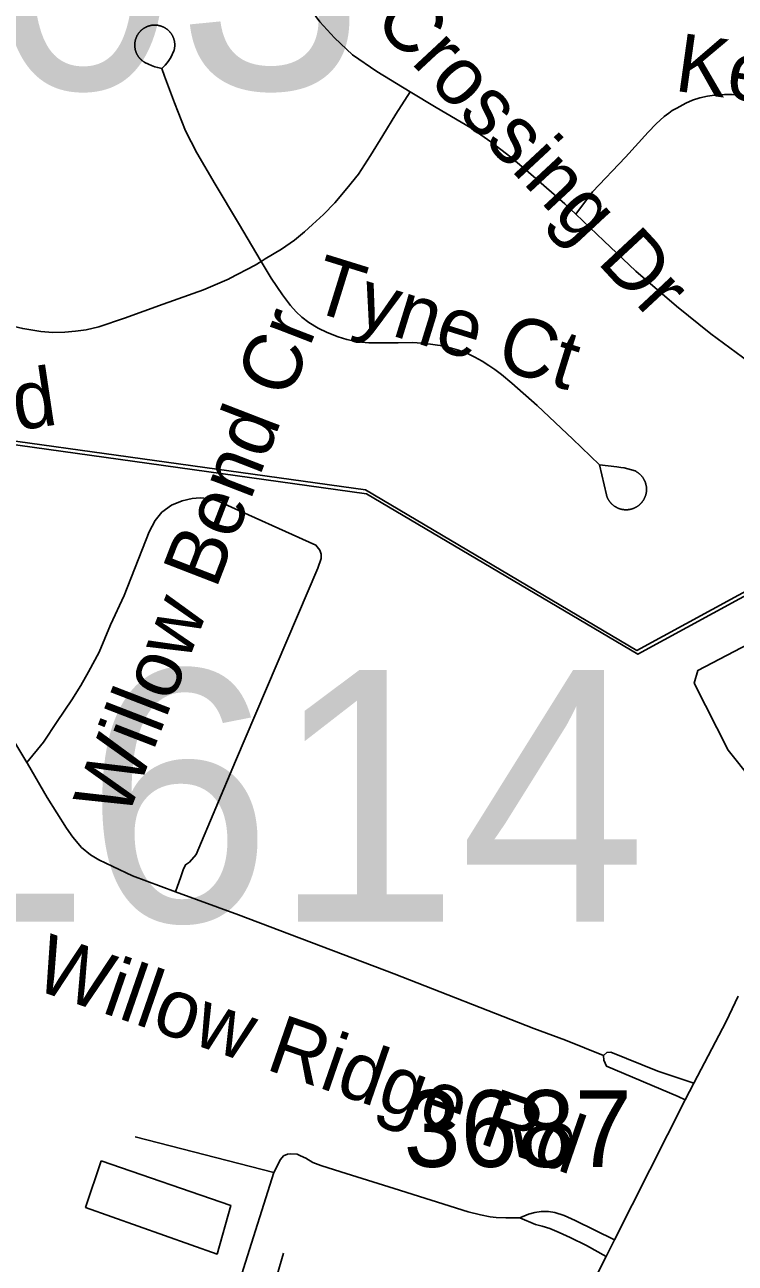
# Model space of a CAD drawing. Extents: x 1383679 to 1536984, y 460658 to 651027.
# Drawn here: x 1440144 to 1441302, y 493982 to 496001 of the extents above; entities that cross this region are included whole.
import ezdxf

# ---------------------------------------------------------------- set-up
doc = ezdxf.new("R2010")
doc.units = 0
for name, color, linetype in [('Default', 7, 'Continuous'), ('Exist Boundary Political City Limit New', 7, 'Continuous'), ('Exist Cultural Warehouse Building Footprint', 7, 'Continuous'), ('Exist Road Non-System Type 51', 7, 'Continuous'), ('Exist Road Non-System Type 51 Label', 7, 'Continuous'), ('Exist Road Primary Interstate Structure Cantilever Sign Number Label', 7, 'Continuous'), ('Exist Road Secondary Structure Standard Bridge Number Label', 7, 'Continuous'), ('Exist Road Secondary Type 51 Attributed', 7, 'Continuous'), ('Exist Road Secondary Type 51 Number Label', 7, 'Continuous'), ('Map Preparation Boundary City Limit Buffer Line', 7, 'Continuous')]:
    doc.layers.add(name, color=color, linetype=linetype)

msp = doc.modelspace()

# ---------------------------------------------------------------- linework, layer by layer
at = {"layer": 'Default'}
msp.add_lwpolyline([(1443702.8, 495600.8), (1443701.1, 495606.9), (1443370.4, 495490.8), (1442703.9, 495470.9), (1442286.1, 495607.2), (1442090.2, 495272.1), (1441760.9, 495395.9), (1441718.2, 495295.3), (1441141.2, 494981.2), (1440699, 495242.9), (1439705.9, 495381.2), (1439606.1, 495357.7), (1439022.6, 495297.1), (1438675.1, 495250.5)], dxfattribs=at)
at = {"layer": 'Exist Boundary Political City Limit New'}
for points in [[(1443702.8, 495600.8), (1443701.1, 495606.9), (1443370.4, 495490.8), (1442703.9, 495470.9), (1442286.1, 495607.2), (1442090.2, 495272.1), (1441760.9, 495395.9), (1441718.2, 495295.3), (1441141.2, 494981.2), (1440699, 495242.9), (1439705.9, 495381.2), (1439606.1, 495357.7), (1439022.6, 495297.1), (1438675.1, 495250.5)], [(1438675.1, 495250.5), (1438677, 495244.4), (1439024.2, 495291), (1439607.8, 495351.5), (1439707.4, 495375.1), (1440700.6, 495236.8), (1441142.9, 494975), (1441719.9, 495289.2), (1441762.5, 495389.7), (1442091.9, 495265.9), (1442287.8, 495601), (1442705.5, 495464.7), (1443372, 495484.7), (1443702.8, 495600.8)]]:
    msp.add_lwpolyline(points, dxfattribs=at)
at = {"layer": 'Exist Cultural Warehouse Building Footprint'}
msp.add_lwpolyline([(1440268.4, 494149.2), (1440242.8, 494073.1), (1440457.3, 493997.1), (1440479.7, 494076.3), (1440268.4, 494149.2)], dxfattribs=at)
at = {"layer": 'Exist Road Non-System Type 51'}
for points in [[(1440566.5, 496369.6), (1440561.4, 496331.6), (1440552.8, 496274.8), (1440549.4, 496237.5), (1440548.9, 496209.8), (1440551.5, 496180), (1440555, 496155.3), (1440563.2, 496124.7), (1440576.5, 496087.2), (1440589, 496059), (1440605.1, 496032.6), (1440624.9, 496005.9), (1440648.8, 495980), (1440678.1, 495952.5), (1440717.5, 495924.9), (1440772.1, 495891.9)], [(1440363, 496000), (1440362.4, 496000.1), (1440361.9, 496000.2), (1440361.3, 496000.3), (1440360.8, 496000.4), (1440360.2, 496000.5), (1440359.6, 496000.6), (1440359.1, 496000.6), (1440358.5, 496000.7), (1440357.9, 496000.7), (1440357.4, 496000.8), (1440356.8, 496000.8), (1440356.2, 496000.8), (1440355.7, 496000.8), (1440355.1, 496000.8), (1440354.5, 496000.8), (1440354, 496000.8), (1440353.4, 496000.7), (1440352.8, 496000.7), (1440352.3, 496000.6), (1440351.7, 496000.6), (1440351.2, 496000.5), (1440350.6, 496000.4), (1440350, 496000.3), (1440349.5, 496000.2), (1440348.9, 496000.1), (1440348.4, 496000), (1440347.8, 495999.8), (1440347.3, 495999.7), (1440346.7, 495999.5), (1440346.2, 495999.4), (1440345.6, 495999.2), (1440345.1, 495999), (1440344.6, 495998.8), (1440344, 495998.6), (1440343.5, 495998.4), (1440343, 495998.2), (1440342.4, 495998), (1440341.9, 495997.8), (1440341.4, 495997.5), (1440340.9, 495997.3), (1440340.4, 495997), (1440339.9, 495996.7), (1440339.4, 495996.4), (1440338.9, 495996.2), (1440338.4, 495995.9), (1440338, 495995.6), (1440337.5, 495995.2), (1440337, 495994.9), (1440336.6, 495994.6), (1440336.1, 495994.3), (1440335.6, 495993.9), (1440335.2, 495993.6), (1440334.8, 495993.2), (1440334.3, 495992.8), (1440333.9, 495992.5), (1440333.5, 495992.1), (1440333.1, 495991.7), (1440332.7, 495991.3), (1440332.3, 495990.9), (1440331.9, 495990.5), (1440331.5, 495990), (1440331.1, 495989.6), (1440330.8, 495989.2), (1440330.4, 495988.8), (1440330, 495988.3), (1440329.7, 495987.9), (1440329.4, 495987.4), (1440329, 495986.9), (1440328.7, 495986.5), (1440328.4, 495986), (1440328.1, 495985.5), (1440327.8, 495985), (1440327.5, 495984.6), (1440327.2, 495984.1), (1440326.9, 495983.6), (1440326.7, 495983.1), (1440326.4, 495982.5), (1440326.2, 495982), (1440325.9, 495981.5), (1440325.7, 495981), (1440325.5, 495980.5), (1440325.3, 495979.9), (1440325.1, 495979.4), (1440324.9, 495978.9), (1440324.7, 495978.3), (1440324.5, 495977.8), (1440324.4, 495977.3), (1440324.2, 495976.7), (1440324.1, 495976.2), (1440323.9, 495975.6), (1440323.8, 495975.1), (1440323.7, 495974.5), (1440323.6, 495973.9), (1440323.5, 495973.4), (1440323.4, 495972.8), (1440323.3, 495972.3), (1440323.3, 495971.7), (1440323.2, 495971.1), (1440323.2, 495970.6)], [(1440367.4, 495930.1), (1440372.6, 495935.3), (1440375.8, 495939), (1440378.8, 495942.8), (1440382, 495948.1), (1440386.9, 495958.8), (1440387.1, 495959.4), (1440387.2, 495959.9), (1440387.4, 495960.5), (1440387.5, 495961), (1440387.6, 495961.6), (1440387.7, 495962.1), (1440387.8, 495962.7), (1440387.9, 495963.2), (1440388, 495963.8), (1440388.1, 495964.4), (1440388.1, 495964.9), (1440388.2, 495965.5), (1440388.2, 495966.1), (1440388.3, 495966.6), (1440388.3, 495967.2), (1440388.3, 495967.8), (1440388.3, 495968.3), (1440388.3, 495968.9), (1440388.3, 495969.5), (1440388.2, 495970), (1440388.2, 495970.6), (1440388.2, 495971.2), (1440388.1, 495971.7), (1440388, 495972.3), (1440388, 495972.9), (1440387.9, 495973.4), (1440387.8, 495974), (1440387.7, 495974.5), (1440387.6, 495975.1), (1440387.4, 495975.6), (1440387.3, 495976.2), (1440387.2, 495976.7), (1440387, 495977.3), (1440386.8, 495977.8), (1440386.7, 495978.4), (1440386.5, 495978.9), (1440386.3, 495979.5), (1440386.1, 495980), (1440385.9, 495980.5), (1440385.7, 495981), (1440385.4, 495981.6), (1440385.2, 495982.1), (1440385, 495982.6), (1440384.7, 495983.1), (1440384.4, 495983.6), (1440384.2, 495984.1), (1440383.9, 495984.6), (1440383.6, 495985.1), (1440383.3, 495985.6), (1440383, 495986), (1440382.7, 495986.5), (1440382.4, 495987), (1440382, 495987.4), (1440381.7, 495987.9), (1440381.3, 495988.3), (1440381, 495988.8), (1440380.6, 495989.2), (1440380.2, 495989.6), (1440379.9, 495990.1), (1440379.5, 495990.5), (1440379.1, 495990.9), (1440378.7, 495991.3), (1440378.3, 495991.7), (1440377.9, 495992.1), (1440377.5, 495992.5), (1440377, 495992.8), (1440376.6, 495993.2), (1440376.2, 495993.6), (1440375.7, 495993.9), (1440375.3, 495994.3), (1440374.8, 495994.6), (1440374.3, 495994.9), (1440373.9, 495995.3), (1440373.4, 495995.6), (1440372.9, 495995.9), (1440372.4, 495996.2), (1440371.9, 495996.5), (1440371.5, 495996.7), (1440371, 495997), (1440370.5, 495997.3), (1440369.9, 495997.5), (1440369.4, 495997.8), (1440368.9, 495998), (1440368.4, 495998.2), (1440367.9, 495998.4), (1440367.3, 495998.7), (1440366.8, 495998.8), (1440366.3, 495999), (1440365.7, 495999.2), (1440365.2, 495999.4), (1440364.6, 495999.5), (1440364.1, 495999.7), (1440363.5, 495999.8), (1440363, 496000)], [(1440323.2, 495970.6), (1440323.1, 495970), (1440323.1, 495969.4), (1440323.1, 495968.9), (1440323.1, 495968.3), (1440323.1, 495967.7), (1440323.1, 495967.2), (1440323.1, 495966.6), (1440323.2, 495966), (1440323.2, 495965.5), (1440323.3, 495964.9), (1440323.3, 495964.3), (1440323.4, 495963.8), (1440323.5, 495963.2), (1440323.6, 495962.6), (1440323.7, 495962.1), (1440323.8, 495961.5), (1440323.9, 495961), (1440324, 495960.4), (1440324.2, 495959.9), (1440324.3, 495959.3), (1440324.5, 495958.8), (1440324.7, 495958.2), (1440324.8, 495957.7), (1440325, 495957.2), (1440325.2, 495956.6), (1440325.4, 495956.1), (1440325.6, 495955.6), (1440325.9, 495955.1), (1440326.1, 495954.5), (1440326.3, 495954), (1440326.6, 495953.5), (1440326.8, 495953), (1440327.1, 495952.5), (1440327.4, 495952), (1440327.7, 495951.5), (1440328, 495951), (1440328.3, 495950.6), (1440328.6, 495950.1), (1440328.9, 495949.6), (1440329.2, 495949.2), (1440329.6, 495948.7), (1440329.9, 495948.2), (1440330.3, 495947.8), (1440330.6, 495947.4), (1440331, 495946.9), (1440331.4, 495946.5), (1440331.7, 495946.1), (1440332.1, 495945.7), (1440332.5, 495945.3), (1440332.9, 495944.9), (1440333.3, 495944.5), (1440333.8, 495944.1), (1440334.2, 495943.7), (1440334.6, 495943.3), (1440335.1, 495943), (1440335.5, 495942.6), (1440335.9, 495942.3), (1440336.4, 495941.9), (1440336.9, 495941.6), (1440337.3, 495941.3), (1440337.8, 495941), (1440338.3, 495940.6), (1440338.8, 495940.3), (1440339.2, 495940.1), (1440339.7, 495939.8), (1440345.4, 495936.9), (1440350.2, 495934.9), (1440355.7, 495932.9), (1440360.5, 495931.6), (1440367.4, 495930.1)], [(1440529.2, 495615.6), (1440492.3, 495677.9), (1440454, 495741.5), (1440424.4, 495792.6), (1440406, 495828.4), (1440387.6, 495873.9), (1440371.8, 495917.7), (1440367.4, 495930.1)], [(1440529.2, 495615.6), (1440535.4, 495619.6), (1440562.5, 495635.5), (1440583.4, 495650.1), (1440600, 495663.5), (1440612.9, 495675.5), (1440630.8, 495691.9), (1440649.3, 495711.1), (1440668.9, 495734.3), (1440688, 495757.8), (1440707.4, 495788.4), (1440727.5, 495820.9), (1440748.5, 495855.4), (1440772.1, 495891.9)], [(1440772.1, 495891.9), (1440814.2, 495866.5), (1440870.6, 495833.2), (1440903.4, 495810.3), (1440936.1, 495785.4), (1440972.2, 495754.6), (1441024.2, 495709.6), (1441042, 495692.6)], [(1441042, 495692.6), (1441069.2, 495728.7), (1441123.2, 495785.4), (1441159.9, 495826), (1441173.1, 495839.9), (1441185.9, 495851.5), (1441193.5, 495857.4), (1441198.9, 495861.3), (1441206.7, 495865.6), (1441221.1, 495873.5), (1441232.3, 495878.3), (1441244.2, 495882), (1441256.6, 495885), (1441271.9, 495887.2), (1441284.2, 495887.8), (1441296.9, 495887.8), (1441306.1, 495887)], [(1441042, 495692.6), (1441087.4, 495648.9), (1441139.8, 495599.4), (1441205.9, 495542.5), (1441261.8, 495497.5), (1441324.1, 495451.6), (1441391.7, 495405.1), (1441458.4, 495358.2), (1441503.7, 495323.7), (1441531.4, 495300.9), (1441556.4, 495274.6), (1441584.2, 495243), (1441611.1, 495207.1), (1441629.6, 495176.9), (1441646.8, 495142.9), (1441649.7, 495135.4)], [(1439990.5, 495601.8), (1440009, 495580.2), (1440013.5, 495575), (1440027.9, 495561.4), (1440042.1, 495550.6), (1440061, 495537.5), (1440076, 495528.9), (1440097.8, 495519.1), (1440119.3, 495511.2), (1440140.4, 495506.1), (1440169.9, 495501.4), (1440189.6, 495499.8), (1440209.2, 495500.2), (1440226.3, 495501.6), (1440244.1, 495504.1), (1440264.6, 495508.9), (1440306.6, 495523.2), (1440369.3, 495545.6), (1440434.9, 495569.4), (1440477, 495587.3), (1440477.6, 495587.5), (1440519.4, 495609.2), (1440529.2, 495615.6)], [(1441080.3, 495283.9), (1441036.7, 495326.1), (1441027.8, 495334.5), (1440978.7, 495380.4), (1440937.8, 495417.2), (1440921, 495431.1), (1440909.8, 495439), (1440900.1, 495445.9), (1440889.1, 495452.7), (1440877.6, 495459.5), (1440866.4, 495464.6), (1440850.7, 495470.6), (1440839.5, 495474.3), (1440824.8, 495477.7), (1440797, 495481.8), (1440776.1, 495483.1), (1440752.2, 495482.8), (1440724.6, 495482.6), (1440704.4, 495482.7), (1440686.4, 495484.5), (1440668.5, 495488.4), (1440654.6, 495492.6), (1440636.8, 495499.6), (1440622, 495506.5), (1440606.6, 495515.8), (1440595.4, 495524.6), (1440586.1, 495533.4), (1440577.1, 495543.7), (1440563.8, 495560.8), (1440545.5, 495588.3), (1440542.2, 495593.8), (1440529.2, 495615.6)], [(1441080.3, 495283.9), (1441108.9, 495280.8), (1441115.5, 495279.7), (1441121, 495279), (1441138.5, 495273.8), (1441139.1, 495273.6), (1441139.6, 495273.3), (1441140.1, 495273), (1441140.6, 495272.7), (1441141.1, 495272.4), (1441141.6, 495272.1), (1441142.1, 495271.8), (1441142.6, 495271.5), (1441143, 495271.2), (1441143.5, 495270.8), (1441144, 495270.5), (1441144.4, 495270.1), (1441144.9, 495269.8), (1441145.3, 495269.4), (1441145.8, 495269), (1441146.2, 495268.7), (1441146.6, 495268.3), (1441147, 495267.9), (1441147.5, 495267.5), (1441147.9, 495267), (1441148.3, 495266.6), (1441148.7, 495266.2), (1441149, 495265.8), (1441149.4, 495265.3), (1441149.8, 495264.9), (1441150.1, 495264.4), (1441150.5, 495264), (1441150.8, 495263.5), (1441151.2, 495263), (1441151.5, 495262.5), (1441151.8, 495262), (1441152.1, 495261.6), (1441152.4, 495261.1), (1441152.7, 495260.6), (1441153, 495260.1), (1441153.3, 495259.6), (1441153.6, 495259), (1441153.8, 495258.5), (1441154.1, 495258), (1441154.3, 495257.5), (1441154.5, 495256.9), (1441154.8, 495256.4), (1441155, 495255.9), (1441155.2, 495255.3), (1441155.4, 495254.8), (1441155.6, 495254.2), (1441155.7, 495253.7), (1441155.9, 495253.1), (1441156, 495252.6), (1441156.2, 495252), (1441156.3, 495251.4), (1441156.5, 495250.9), (1441156.6, 495250.3), (1441156.7, 495249.7), (1441156.8, 495249.2), (1441156.9, 495248.6), (1441156.9, 495248), (1441157, 495247.4), (1441157.1, 495246.9), (1441157.1, 495246.3), (1441157.1, 495245.7), (1441157.2, 495245.1), (1441157.2, 495244.5), (1441157.2, 495244), (1441157.2, 495243.4), (1441157.2, 495242.8), (1441157.1, 495242.2), (1441157.1, 495241.6), (1441157.1, 495241.1), (1441157, 495240.5), (1441157, 495239.9), (1441156.9, 495239.3), (1441156.8, 495238.8), (1441156.7, 495238.2), (1441156.6, 495237.6), (1441156.5, 495237.1), (1441156.4, 495236.5), (1441156.2, 495235.9), (1441156.1, 495235.4), (1441155.9, 495234.8), (1441155.8, 495234.2), (1441155.6, 495233.7), (1441155.4, 495233.1), (1441155.2, 495232.6), (1441155, 495232.1), (1441154.8, 495231.5), (1441154.6, 495231), (1441154.4, 495230.4), (1441154.1, 495229.9), (1441153.9, 495229.4), (1441153.6, 495228.9), (1441153.3, 495228.4), (1441153.1, 495227.8), (1441152.8, 495227.3), (1441152.5, 495226.8)], [(1441102.7, 495218.1), (1441102.2, 495218.5), (1441101.8, 495218.9), (1441101.4, 495219.2), (1441100.9, 495219.6), (1441100.5, 495220), (1441100.1, 495220.5), (1441099.7, 495220.9), (1441099.3, 495221.3), (1441098.9, 495221.7), (1441098.5, 495222.2), (1441098.2, 495222.6), (1441097.8, 495223.1), (1441097.4, 495223.5), (1441097.1, 495224), (1441096.8, 495224.4), (1441096.4, 495224.9), (1441096.1, 495225.4), (1441095.8, 495225.9), (1441095.5, 495226.4), (1441095.2, 495226.9), (1441094.9, 495227.4), (1441094.6, 495227.9), (1441094.3, 495228.4), (1441094, 495228.9), (1441093.8, 495229.4), (1441093.5, 495229.9), (1441093.3, 495230.5), (1441093.1, 495231), (1441092.9, 495231.5), (1441092.6, 495232.1), (1441092.4, 495232.6), (1441092.3, 495233.2), (1441092.1, 495233.7), (1441091.9, 495234.3), (1441091.7, 495234.8), (1441080.3, 495283.9)], [(1440146.9, 494798.5), (1440174.2, 494831.7), (1440196.8, 494865.4), (1440220.6, 494900.5), (1440235, 494923.9), (1440247.5, 494946.4), (1440264.9, 494978.4), (1440283.8, 495022.9), (1440305.7, 495070.6), (1440346.7, 495174.7), (1440356.4, 495193), (1440367.3, 495206.5), (1440383, 495217.9), (1440400.6, 495225), (1440416.8, 495228.7), (1440429.9, 495230.2), (1440447.7, 495228.2), (1440458.9, 495224.4), (1440618.3, 495152.6), (1440624.7, 495144.9), (1440626.9, 495138), (1440626.7, 495130.9), (1440621.3, 495115.2), (1440487.4, 494800.8), (1440423.2, 494648.5), (1440412.2, 494636), (1440405.8, 494631.8), (1440401.9, 494623.6), (1440398.3, 494612.2), (1440389.6, 494587.7)], [(1441152.5, 495226.8), (1441152.2, 495226.3), (1441151.9, 495225.9), (1441151.6, 495225.4), (1441151.2, 495224.9), (1441150.9, 495224.4), (1441150.6, 495223.9), (1441150.2, 495223.5), (1441149.9, 495223), (1441149.5, 495222.6), (1441149.1, 495222.1), (1441148.7, 495221.7), (1441148.3, 495221.3), (1441147.9, 495220.9), (1441147.5, 495220.4), (1441147.1, 495220), (1441146.7, 495219.6), (1441146.3, 495219.2), (1441145.9, 495218.8), (1441145.4, 495218.5), (1441145, 495218.1), (1441144.5, 495217.7), (1441144.1, 495217.4), (1441143.6, 495217), (1441143.1, 495216.7), (1441142.6, 495216.4), (1441142.2, 495216), (1441141.7, 495215.7), (1441141.2, 495215.4), (1441140.7, 495215.1), (1441140.2, 495214.8), (1441139.7, 495214.6), (1441139.2, 495214.3), (1441138.6, 495214), (1441138.1, 495213.8), (1441137.6, 495213.5), (1441137.1, 495213.3), (1441136.5, 495213.1), (1441136, 495212.8), (1441135.5, 495212.6), (1441134.9, 495212.4), (1441134.4, 495212.3), (1441133.8, 495212.1), (1441133.3, 495211.9), (1441132.7, 495211.7), (1441132.1, 495211.6), (1441131.6, 495211.5), (1441131, 495211.3), (1441130.4, 495211.2), (1441129.9, 495211.1), (1441129.3, 495211), (1441128.7, 495210.9), (1441128.2, 495210.8), (1441127.6, 495210.8), (1441127, 495210.7), (1441126.4, 495210.6), (1441125.9, 495210.6), (1441125.3, 495210.6), (1441124.7, 495210.6), (1441124.1, 495210.5), (1441123.5, 495210.5), (1441123, 495210.6), (1441122.4, 495210.6), (1441121.8, 495210.6), (1441121.2, 495210.7), (1441120.6, 495210.7), (1441120.1, 495210.8), (1441119.5, 495210.8), (1441118.9, 495210.9), (1441118.3, 495211), (1441117.8, 495211.1), (1441117.2, 495211.2), (1441116.6, 495211.3), (1441116.1, 495211.5), (1441115.5, 495211.6), (1441114.9, 495211.8), (1441114.4, 495211.9), (1441113.8, 495212.1), (1441113.3, 495212.3), (1441112.7, 495212.4), (1441112.2, 495212.6), (1441111.6, 495212.9), (1441111.1, 495213.1), (1441110.6, 495213.3), (1441110, 495213.5), (1441109.5, 495213.8), (1441109, 495214), (1441108.5, 495214.3), (1441108, 495214.6), (1441107.5, 495214.8), (1441107, 495215.1), (1441106.5, 495215.4), (1441106, 495215.7), (1441105.5, 495216.1), (1441105, 495216.4), (1441104.5, 495216.7), (1441104.1, 495217), (1441103.6, 495217.4), (1441103.1, 495217.7), (1441102.7, 495218.1)], [(1441441.2, 494622.5), (1441404, 494676.2), (1441470.1, 494717.5), (1441647.5, 494789.7), (1441591.8, 494994.1), (1441463.9, 495049.9), (1441383.4, 495023), (1441241, 494948.7), (1441234.8, 494928.1), (1441290.5, 494818.6), (1441404, 494676.2)], [(1440146.9, 494798.5), (1440124.4, 494836.7), (1440121.6, 494844.8), (1440118.1, 494859), (1440116.6, 494868.5)], [(1440389.6, 494587.7), (1440319.5, 494613.6), (1440287.4, 494628.7), (1440264.4, 494639.7), (1440250.7, 494648.1), (1440236.3, 494660.1), (1440222.1, 494676.6), (1440211.6, 494691.5), (1440180.4, 494741.7), (1440148, 494796.7), (1440146.9, 494798.5)], [(1441087.2, 494320.9), (1441025.4, 494346), (1440973.5, 494365), (1440746, 494453.9), (1440491.9, 494550.1), (1440389.6, 494587.7)], [(1441234.5, 494275.9), (1441175.5, 494295.2), (1441098.9, 494326.2), (1441092.4, 494325.6), (1441087.2, 494320.9)], [(1441087.2, 494320.9), (1441087.5, 494313.1), (1441091.8, 494303.6), (1441208.7, 494253.8), (1441220.3, 494248.8)], [(1440549.7, 494129.8), (1440323.7, 494188.1)], [(1440549.7, 494129.8), (1440560.7, 494151.5), (1440565.6, 494157.3), (1440571.9, 494160.1), (1440577.5, 494160.5), (1440587.6, 494159.9), (1440593.4, 494157.5), (1440601.7, 494153.2), (1440613.3, 494146.5), (1440626.2, 494141.6), (1440658.7, 494131.3), (1440746.1, 494104), (1440866.4, 494066.2), (1440886.6, 494060.8), (1440902.5, 494057.6), (1440912.2, 494056.8), (1440928.1, 494056.1), (1440950.8, 494056.3)], [(1440549.7, 494129.8), (1440500.5, 493973.8), (1440465.6, 493861.7), (1440520.4, 493844.2), (1440565.3, 493998.7)], [(1440950.8, 494056.3), (1440965, 494062.1), (1440974.9, 494065.1), (1440985.4, 494066.4), (1440997.5, 494066.4), (1441008, 494065.1), (1441022.8, 494060), (1441041.1, 494052), (1441105.1, 494020.4)], [(1441091.2, 493992.9), (1441059.6, 494010.8), (1441032.7, 494024.1), (1441014.7, 494032.5), (1440999.6, 494038.5), (1440987.2, 494042.4), (1440976.2, 494045.2), (1440950.8, 494056.3)]]:
    msp.add_lwpolyline(points, dxfattribs=at)
at = {"layer": 'Exist Road Secondary Type 51 Attributed'}
msp.add_lwpolyline([(1441077.3, 493965.3), (1441091.2, 493992.9), (1441105.1, 494020.4), (1441220.3, 494248.8), (1441234.5, 494275.9), (1441287, 494376.2), (1441306.5, 494417.6)], dxfattribs=at)
at = {"layer": 'Map Preparation Boundary City Limit Buffer Line'}
for points in [[(1443702.8, 495600.8), (1443701.1, 495606.9), (1443370.4, 495490.8), (1442703.9, 495470.9), (1442286.1, 495607.2), (1442090.2, 495272.1), (1441760.9, 495395.9), (1441718.2, 495295.3), (1441141.2, 494981.2), (1440699, 495242.9), (1439705.9, 495381.2), (1439606.1, 495357.7), (1439022.6, 495297.1), (1438675.1, 495250.5)], [(1443702.8, 495600.8), (1443701.1, 495606.9), (1443370.4, 495490.8), (1442703.9, 495470.9), (1442286.1, 495607.2), (1442090.2, 495272.1), (1441760.9, 495395.9), (1441718.2, 495295.3), (1441141.2, 494981.2), (1440699, 495242.9), (1439705.9, 495381.2), (1439606.1, 495357.7), (1439022.6, 495297.1), (1438675.1, 495250.5)], [(1438675.1, 495250.5), (1438677, 495244.4), (1439024.2, 495291), (1439607.8, 495351.5), (1439707.4, 495375.1), (1440700.6, 495236.8), (1441142.9, 494975), (1441719.9, 495289.2), (1441762.5, 495389.7), (1442091.9, 495265.9), (1442287.8, 495601), (1442705.5, 495464.7), (1443372, 495484.7), (1443702.8, 495600.8)]]:
    msp.add_lwpolyline(points, dxfattribs=at)

# ---------------------------------------------------------------- texts
at = {"layer": 'Exist Road Non-System Type 51 Label'}
for s, rotation, p in [('Park Crossing Dr', 312.9563, (1440507.3, 496223.9)), ('Kenlauren Tr', 352.0985, (1441200.9, 495894)), ('Tyne Ct', 342.7621, (1440605, 495537)), ('Willow Bend Cr', 68.83, (1440310, 494704.5)), ('Willow Run Rd', 8.4634, (1439376.1, 495227.3)), ('Willow Ridge Rd', 340.9124, (1440153.9, 494430.6))]:
    msp.add_text(s, height=95, rotation=rotation, dxfattribs=at).set_placement(p)
at = {"layer": 'Exist Road Primary Interstate Structure Cantilever Sign Number Label'}
msp.add_text('L614', height=410.1, dxfattribs=at).set_placement((1439937.2, 494539.2))
at = {"layer": 'Exist Road Secondary Structure Standard Bridge Number Label'}
msp.add_text('603', height=410.1, dxfattribs=at).set_placement((1439782, 495896.5))
at = {"layer": 'Exist Road Secondary Type 51 Number Label'}
msp.add_text('3687', height=125, dxfattribs=at).set_placement((1440761.3, 494139.2))

doc.saveas('drawing.dxf')
